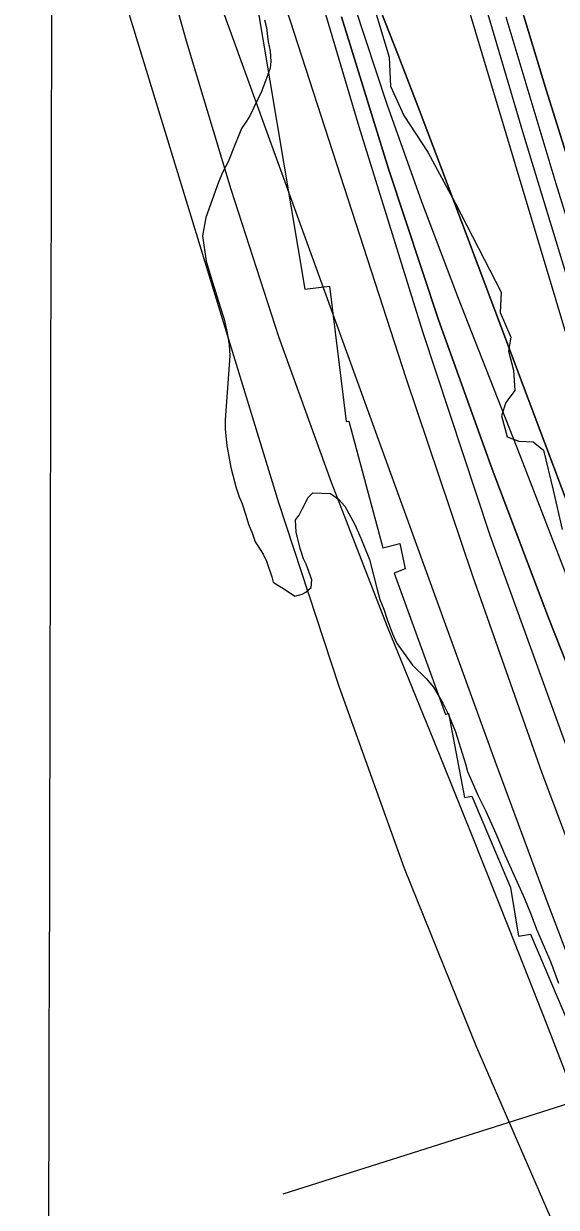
# Model space of a CAD drawing. Extents: x 3187622 to 3225504, y 800805 to 826213.
# Drawn here: x 3197048 to 3197377, y 819917 to 820650 of the extents above; entities that cross this region are included whole.
import ezdxf

# ---------------------------------------------------------------- set-up
doc = ezdxf.new("R2010")
doc.units = 0
for name, color, linetype in [('V-GRID-MAJR', 7, 'Continuous'), ('V-RIVR-EDGE', 7, 'Continuous'), ('V-RIVR-RANG', 7, 'Continuous'), ('V-RRAP-RVMT', 7, 'Continuous'), ('V-SITE-VEGE', 7, 'Continuous'), ('V-TOPO-DPTH', 7, 'Continuous'), ('V-TOPO-MAJR', 7, 'Continuous'), ('V-TOPO-MINR', 7, 'Continuous'), ('V-TOPO-WATR', 7, 'Continuous')]:
    doc.layers.add(name, color=color, linetype=linetype)

msp = doc.modelspace()

# ---------------------------------------------------------------- linework, layer by layer
at = {"layer": 'V-GRID-MAJR'}
msp.add_spline([(3197031.47, 806236.813), (3197045.574, 812297.071), (3197059.682, 818359.272), (3197073.789, 824421.511), (3197073.793, 824423.414)], degree=3, dxfattribs=at)
at = {"layer": 'V-RIVR-EDGE'}
msp.add_lwpolyline([(3197260.256051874, 820675.2258953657), (3197274.05176876, 820629.1157888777), (3197274.8770537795, 820611.2919015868), (3197283.090764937, 820593.0150656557), (3197297.813875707, 820570.3753419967), (3197315.122474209, 820538.6009622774), (3197343.241019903, 820483.7618558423), (3197342.7751733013, 820471.1573113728), (3197349.2577021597, 820455.9275104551), (3197347.932175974, 820447.2372043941), (3197350.945891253, 820435.4934143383), (3197351.784074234, 820422.8856453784), (3197346.1150072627, 820415.5101172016), (3197343.4865263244, 820407.2577121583), (3197346.931693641, 820394.2088176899), (3197354.3147456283, 820391.5824864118), (3197363.00720135, 820391.1263132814), (3197369.5144513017, 820385.8940724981), (3197375.538657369, 820361.1024628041), (3197381.1292617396, 820336.7466044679)], dxfattribs=at)
at = {"layer": 'V-RIVR-RANG'}
msp.add_line((3197208.464, 819925.7888), (3197995.7946, 820175.5615999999), dxfattribs=at)
at = {"layer": 'V-RRAP-RVMT'}
for p, q in [((3197185.879000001, 820699.834999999), (3197221.8100000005, 820485.599999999)), ((3197221.810000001, 820485.599999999), (3197237.043000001, 820487.356999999)), ((3197237.043000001, 820487.356999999), (3197247.393000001, 820403.6499999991)), ((3197247.393000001, 820403.6499999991), (3197249.110000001, 820403.8979999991)), ((3197249.110000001, 820403.8979999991), (3197270.114000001, 820325.4019999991)), ((3197270.114000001, 820325.4019999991), (3197280.674000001, 820328.1009999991)), ((3197280.674000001, 820328.1009999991), (3197283.909000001, 820312.5549999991)), ((3197283.909000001, 820312.5549999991), (3197276.979000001, 820309.8279999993)), ((3197276.979000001, 820309.8279999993), (3197308.779000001, 820222.434999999)), ((3197308.779000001, 820222.434999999), (3197310.671000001, 820223.2089999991)), ((3197310.671000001, 820223.2089999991), (3197320.500000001, 820171.015999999)), ((3197320.500000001, 820171.015999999), (3197325.108000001, 820171.871999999)), ((3197325.108000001, 820171.871999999), (3197349.133000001, 820115.346999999)), ((3197349.133000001, 820115.346999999), (3197354.103000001, 820085.1959999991)), ((3197354.103000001, 820085.1959999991), (3197361.416000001, 820086.337999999)), ((3197361.416000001, 820086.337999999), (3197397.6780000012, 820000.8849999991))]:
    msp.add_line(p, q, dxfattribs=at)
at = {"layer": 'V-SITE-VEGE'}
for p, q in [((3197196.877, 820652.322), (3197198.134, 820647.485)), ((3197198.134, 820647.485), (3197198.573, 820643.849)), ((3197198.573, 820643.849), (3197199.0270000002, 820638.598)), ((3197199.0270000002, 820638.598), (3197200.293, 820632.9500000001)), ((3197200.293, 820632.9500000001), (3197200.758, 820626.487)), ((3197200.758, 820626.487), (3197200.3910000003, 820622.442)), ((3197199.607, 820620.009), (3197195.271, 820608.245)), ((3197200.3910000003, 820622.442), (3197199.607, 820620.009)), ((3197195.271, 820608.245), (3197187.739, 820592.809)), ((3197185.7460000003, 820589.557), (3197182.553, 820585.082)), ((3197187.739, 820592.809), (3197185.7460000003, 820589.557)), ((3197180.583, 820579.806), (3197178.602, 820575.3419999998)), ((3197182.553, 820585.082), (3197180.583, 820579.806)), ((3197178.602, 820575.3419999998), (3197174.261, 820564.383)), ((3197171.0840000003, 820558.29), (3197168.315, 820551.7980000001)), ((3197174.261, 820564.383), (3197171.0840000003, 820558.29)), ((3197168.315, 820551.7980000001), (3197160.437, 820529.893)), ((3197160.437, 820529.893), (3197158.524, 820518.555)), ((3197158.524, 820518.555), (3197160.693, 820502.81)), ((3197160.693, 820502.81), (3197163.613, 820493.135)), ((3197163.613, 820493.135), (3197169.45, 820474.5970000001)), ((3197169.45, 820474.5970000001), (3197171.946, 820466.937)), ((3197171.946, 820466.937), (3197173.644, 820458.46)), ((3197173.644, 820458.46), (3197174.926, 820451.198)), ((3197174.926, 820451.198), (3197175.395, 820444.331)), ((3197175.395, 820444.331), (3197172.536, 820404.686)), ((3197172.536, 820404.686), (3197172.59, 820399.027)), ((3197172.59, 820399.027), (3197173.4930000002, 820388.929)), ((3197173.4930000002, 820388.929), (3197176.049, 820375.209)), ((3197176.049, 820375.209), (3197179.401, 820362.71)), ((3197179.401, 820362.71), (3197181.0700000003, 820357.064)), ((3197223.927, 820356.66), (3197226.728, 820359.515)), ((3197226.728, 820359.515), (3197237.646, 820359.2160000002)), ((3197181.0700000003, 820357.064), (3197182.721, 820353.441)), ((3197182.721, 820353.441), (3197185.22, 820345.784)), ((3197220.353, 820349.755), (3197223.927, 820356.66)), ((3197237.646, 820359.216), (3197242.5330000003, 820355.6240000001)), ((3197242.5330000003, 820355.6240000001), (3197246.617, 820351.2170000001)), ((3197185.22, 820345.784), (3197186.8910000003, 820340.1410000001)), ((3197215.972, 820342.841), (3197218.3710000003, 820345.6929999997)), ((3197218.3710000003, 820345.6929999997), (3197220.353, 820349.755)), ((3197246.617, 820351.2170000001), (3197252.787, 820339.957)), ((3197186.8910000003, 820340.1410000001), (3197189.373, 820334.1)), ((3197216.449, 820335.165), (3197215.972, 820342.841)), ((3197252.787, 820339.957), (3197256.504, 820331.501)), ((3197189.373, 820334.1), (3197191.036, 820329.264)), ((3197218.971, 820325.082), (3197216.449, 820335.165)), ((3197256.504, 820331.501), (3197261.886, 820318.211)), ((3197191.036, 820329.264), (3197192.271, 820327.255)), ((3197192.271, 820327.255), (3197195.9590000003, 820321.6290000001)), ((3197221.051, 820318.635), (3197218.971, 820325.082)), ((3197195.9590000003, 820321.6290000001), (3197198.024, 820317.204)), ((3197198.024, 820317.204), (3197201.348, 820307.531)), ((3197222.7, 820315.416), (3197221.051, 820318.635)), ((3197226.028, 820305.743), (3197222.7, 820315.416)), ((3197261.886, 820318.211), (3197266.509, 820299.658)), ((3197201.348, 820307.531), (3197202.187, 820304.305)), ((3197202.187, 820304.305), (3197205.036, 820302.313)), ((3197205.036, 820302.313), (3197208.694, 820300.322)), ((3197222.458, 820298.03), (3197225.665, 820300.8910000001)), ((3197225.665, 820300.8910000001), (3197226.028, 820305.743)), ((3197208.694, 820300.322), (3197215.61, 820295.54)), ((3197215.61, 820295.54), (3197220.046, 820296.7930000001)), ((3197220.046, 820296.7930000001), (3197222.458, 820298.03)), ((3197266.509, 820299.658), (3197268.182, 820293.611)), ((3197268.182, 820293.611), (3197270.664, 820287.569)), ((3197270.664, 820287.569), (3197272.747, 820281.122)), ((3197272.747, 820281.122), (3197276.0670000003, 820272.2579999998)), ((3197276.0670000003, 820272.2579999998), (3197278.545, 820266.622)), ((3197278.545, 820266.622), (3197288.375, 820252.97)), ((3197288.375, 820252.97), (3197296.944, 820244.563)), ((3197296.944, 820244.563), (3197301.4390000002, 820239.349)), ((3197301.4390000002, 820239.349), (3197307.194, 820229.2969999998)), ((3197307.194, 820229.2969999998), (3197310.49, 820222.861)), ((3197310.49, 820222.861), (3197315.042, 820211.584)), ((3197315.042, 820211.584), (3197321.295, 820191.837)), ((3197321.295, 820191.837), (3197322.552, 820186.996)), ((3197322.552, 820186.996), (3197329.161, 820172.101)), ((3197329.161, 820172.101), (3197333.7, 820162.442)), ((3197333.7, 820162.442), (3197339.893, 820148.756)), ((3197339.893, 820148.756), (3197345.682, 820135.0650000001)), ((3197345.682, 820135.0650000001), (3197357.653, 820108.496)), ((3197357.653, 820108.496), (3197361.794, 820098.43)), ((3197361.794, 820098.43), (3197365.112, 820089.569)), ((3197365.112, 820089.569), (3197373.791, 820069.437)), ((3197373.791, 820069.437), (3197378.77, 820056.143))]:
    msp.add_line(p, q, dxfattribs=at)
at = {"layer": 'V-TOPO-DPTH'}
for points in [[(3197285.440291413, 820823.4266761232), (3197357.1005262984, 820581.1051149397), (3197399.501034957, 820442.4887757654), (3197443.611118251, 820304.4362793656), (3197490.285563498, 820167.2295471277), (3197538.6695833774, 820030.5866576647), (3197637.9684557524, 819758.2449352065), (3197642.100502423, 819747.2975902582), (3197646.395464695, 819736.4166858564), (3197650.934800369, 819725.6354422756), (3197655.6370516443, 819714.9206392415), (3197745.2031582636, 819516.9315051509), (3197796.2522975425, 819408.0034633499), (3197849.2202400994, 819300.0490489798), (3197905.066387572, 819193.5550757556), (3197962.831338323, 819088.0347299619), (3198136.1651529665, 818781.2529607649)], [(3197285.440291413, 820823.4266761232), (3197357.1005262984, 820581.1051149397), (3197399.501034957, 820442.4887757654), (3197443.611118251, 820304.4362793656), (3197490.285563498, 820167.2295471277), (3197538.6695833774, 820030.5866576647), (3197637.9684557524, 819758.2449352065), (3197642.100502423, 819747.2975902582), (3197646.395464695, 819736.4166858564), (3197650.934800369, 819725.6354422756), (3197655.6370516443, 819714.9206392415), (3197745.2031582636, 819516.9315051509), (3197796.2522975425, 819408.0034633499), (3197849.2202400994, 819300.0490489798), (3197905.066387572, 819193.5550757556), (3197962.831338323, 819088.0347299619), (3198136.1651529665, 818781.2529607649)], [(3198048.823680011, 818988.411412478), (3198034.406640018, 819014.0778720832), (3197827.259624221, 819387.3339956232), (3197796.243972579, 819444.8439062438), (3197766.165778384, 819502.8258736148), (3197737.493770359, 819561.5159261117), (3197709.7592197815, 819620.6780353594), (3197661.116204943, 819727.7817516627), (3197658.5067435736, 819733.7853613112), (3197656.029680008, 819739.8406300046), (3197653.7512131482, 819745.9733872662), (3197651.6051440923, 819752.1578035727), (3197411.3191874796, 820482.8402878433), (3197390.9948277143, 820545.8491786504), (3197371.150011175, 820609.005759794), (3197352.0245094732, 820672.3838764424)], [(3197352.0245094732, 820672.3838764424), (3197371.150011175, 820609.005759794), (3197390.9948277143, 820545.8491786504), (3197411.3191874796, 820482.8402878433), (3197651.6051440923, 819752.1578035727), (3197653.7512131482, 819745.9733872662), (3197656.029680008, 819739.8406300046), (3197658.5067435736, 819733.7853613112), (3197661.116204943, 819727.7817516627), (3197709.7592197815, 819620.6780353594), (3197737.493770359, 819561.5159261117), (3197766.165778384, 819502.8258736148), (3197796.243972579, 819444.8439062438), (3197827.259624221, 819387.3339956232), (3198034.406640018, 819014.0778720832), (3198048.823680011, 818988.411412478)], [(3198087.352261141, 818795.6974675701), (3198024.6921706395, 818907.2253278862), (3197981.7052672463, 818985.8031788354), (3197939.918205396, 819064.9969075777), (3197899.9309058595, 819145.1144530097), (3197861.143447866, 819225.8478762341), (3197645.018157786, 819689.0333527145), (3197635.8169049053, 819709.2029558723), (3197626.8485149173, 819729.4732059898), (3197618.2294192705, 819749.8944265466), (3197609.8431865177, 819770.4162940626), (3197560.4638103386, 819894.2780896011), (3197527.811632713, 819976.9027712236), (3197495.491396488, 820059.6559482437), (3197463.669072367, 820142.6018683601), (3197432.1786896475, 820225.6762838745), (3197318.8107751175, 820527.4840718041), (3197305.8293793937, 820561.8127832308), (3197292.747173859, 820596.1027789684), (3197279.513753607, 820630.3347011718), (3197266.179523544, 820664.5279076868)], [(3197266.179523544, 820664.5279076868), (3197279.513753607, 820630.3347011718), (3197292.747173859, 820596.1027789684), (3197305.8293793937, 820561.8127832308), (3197318.8107751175, 820527.4840718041), (3197432.1786896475, 820225.6762838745), (3197463.669072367, 820142.6018683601), (3197495.491396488, 820059.6559482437), (3197527.811632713, 819976.9027712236), (3197560.4638103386, 819894.2780896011), (3197609.8431865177, 819770.4162940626), (3197618.2294192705, 819749.8944265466), (3197626.8485149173, 819729.4732059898), (3197635.8169049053, 819709.2029558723), (3197645.018157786, 819689.0333527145), (3197861.143447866, 819225.8478762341), (3197899.9309058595, 819145.1144530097), (3197939.918205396, 819064.9969075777), (3197981.7052672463, 818985.8031788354), (3198024.6921706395, 818907.2253278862), (3198087.352261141, 818795.6974675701)], [(3198037.181607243, 818806.5631977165), (3198029.7291659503, 818821.6750638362), (3197624.202556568, 819659.6561140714), (3197610.2171165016, 819689.1079229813), (3197596.5236946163, 819718.6922881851), (3197583.268300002, 819748.4754878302), (3197570.304923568, 819778.3912437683), (3197557.744200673, 819808.4800514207), (3197545.4281004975, 819838.6669381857), (3197533.4789344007, 819869.0009436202), (3197521.774391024, 819899.4330281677), (3197508.8983208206, 819933.5266538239), (3197490.828393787, 819981.03626994), (3197472.610636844, 820028.4887347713), (3197454.1711350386, 820075.8554726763), (3197435.5838033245, 820123.1650592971), (3197372.6721197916, 820282.1978774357), (3197337.7165281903, 820374.1522506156), (3197304.4249675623, 820466.6802305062), (3197273.6294533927, 820560.0686204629), (3197244.4979701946, 820654.0306171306)]]:
    msp.add_lwpolyline(points, dxfattribs=at)
at = {"layer": 'V-TOPO-MAJR'}
msp.add_lwpolyline([(3197169.422397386, 820662.3291373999), (3197339.4274428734, 820193.6932356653), (3197370.3069035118, 820110.1952204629), (3197401.875181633, 820026.9633746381), (3197434.4766859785, 819944.1307828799), (3197467.7670078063, 819861.5643604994), (3197519.874590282, 819734.6109011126), (3197527.7891896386, 819715.7925934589), (3197535.918667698, 819697.069801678), (3197544.37046381, 819678.4902837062), (3197553.0371386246, 819660.0062816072), (3197671.606564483, 819412.7077734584), (3197729.1123582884, 819294.2925885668), (3197787.403690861, 819176.2702842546), (3197846.8733315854, 819058.8373008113), (3197907.1285110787, 818941.7971979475), (3198007.945947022, 818748.3536650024), (3198018.4947884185, 818728.3917585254), (3198029.194369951, 818708.51209546), (3198040.12006169, 818688.7557975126)], dxfattribs=at)
at = {"layer": 'V-TOPO-MINR'}
for points in [[(3197285.440291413, 820823.4266761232), (3197357.1005262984, 820581.1051149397), (3197399.501034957, 820442.4887757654), (3197443.611118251, 820304.4362793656), (3197490.285563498, 820167.2295471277), (3197538.6695833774, 820030.5866576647), (3197637.9684557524, 819758.2449352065), (3197642.100502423, 819747.2975902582), (3197646.395464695, 819736.4166858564), (3197650.934800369, 819725.6354422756), (3197655.6370516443, 819714.9206392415), (3197745.2031582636, 819516.9315051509), (3197796.2522975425, 819408.0034633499), (3197849.2202400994, 819300.0490489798), (3197905.066387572, 819193.5550757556), (3197962.831338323, 819088.0347299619), (3198136.1651529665, 818781.2529607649)], [(3197189.4882189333, 820808.2603896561), (3197255.259165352, 820586.1935023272), (3197294.682730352, 820459.4052373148), (3197336.3664081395, 820333.3986711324), (3197381.440255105, 820208.5646531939), (3197428.774214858, 820084.5123340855), (3197555.1744979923, 819766.2294692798)], [(3197277.791066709, 820810.7815217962), (3197401.7301550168, 820396.8851918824), (3197436.710976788, 820284.8015245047), (3197473.404666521, 820173.3036008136), (3197512.6676581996, 820062.6842926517), (3197553.6435178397, 819952.6507281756), (3197626.7574466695, 819763.0523326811), (3197632.5956628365, 819748.3138308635), (3197638.6111800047, 819733.6499553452), (3197644.8926486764, 819719.0980192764), (3197651.35141835, 819704.6207095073), (3197787.7614187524, 819406.1900875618), (3197839.850997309, 819296.0022662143), (3197893.8015268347, 819186.7634865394), (3197950.543482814, 819078.9482693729), (3198009.146389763, 818972.0820938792), (3198113.192721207, 818788.003390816)], [(3197101.673241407, 820805.6555929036), (3197148.439499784, 820639.2483880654), (3197175.937061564, 820547.4025935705), (3197205.479195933, 820456.2579366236), (3197238.088189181, 820366.1649859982), (3197272.741755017, 820276.7731729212), (3197301.377342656, 820206.4605395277), (3197324.960641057, 820148.0509559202), (3197348.308964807, 820089.5484127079), (3197371.3048265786, 820030.9064300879), (3197394.065713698, 819972.1714878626), (3197406.768788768, 819939.0959079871), (3197423.182296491, 819896.9012945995), (3197439.8363017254, 819854.8030173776), (3197456.8510532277, 819812.8492444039), (3197474.10630224, 819770.9918075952), (3197482.4570465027, 819750.9789471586), (3197495.9975269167, 819719.3270411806), (3197509.9113311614, 819687.844125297), (3197524.385121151, 819656.6146945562), (3197539.23223497, 819625.5542539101), (3197844.870512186, 819000.5593655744), (3197870.2317501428, 818949.2293854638)], [(3197172.148922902, 820777.1842443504), (3197284.371540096, 820430.7930389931), (3197325.5572133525, 820308.1991125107), (3197368.491882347, 820186.24222389), (3197414.0500449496, 820065.2408920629), (3197461.357203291, 819944.8765980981), (3197552.512612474, 819720.1093209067), (3197555.612544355, 819712.6319402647), (3197558.788853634, 819705.1878483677), (3197562.079729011, 819697.7936895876), (3197565.446981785, 819690.4328195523), (3197615.3905517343, 819583.4468934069), (3197644.1284698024, 819522.7854183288), (3197673.32167341, 819462.3470471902), (3197703.1978053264, 819402.2433319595), (3197733.529222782, 819342.3627206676), (3198044.8062183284, 818736.3781025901)], [(3197078.815819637, 820767.5288861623), (3197205.547110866, 820353.5505325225), (3197242.8608821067, 820239.8725382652), (3197283.164794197, 820127.33364572), (3197327.953917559, 820016.5034057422), (3197375.7331817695, 819906.8122674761)], [(3197352.0245094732, 820672.3838764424), (3197371.150011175, 820609.005759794), (3197390.9948277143, 820545.8491786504), (3197411.3191874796, 820482.8402878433), (3197651.6051440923, 819752.1578035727), (3197653.7512131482, 819745.9733872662), (3197656.029680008, 819739.8406300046), (3197658.5067435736, 819733.7853613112), (3197661.116204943, 819727.7817516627), (3197709.7592197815, 819620.6780353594), (3197737.493770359, 819561.5159261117), (3197766.165778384, 819502.8258736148), (3197796.243972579, 819444.8439062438), (3197827.259624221, 819387.3339956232), (3198034.406640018, 819014.0778720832), (3198048.823680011, 818988.411412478)], [(3197252.47689589, 820660.7220914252), (3197272.476519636, 820599.9772543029), (3197294.0755540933, 820539.7825543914), (3197316.7408623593, 820479.9546126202), (3197326.875073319, 820454.2361728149), (3197355.243467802, 820381.760939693), (3197383.391845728, 820309.2009296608), (3197411.2101988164, 820236.5137542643), (3197438.8085353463, 820163.7418019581), (3197476.9290593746, 820062.5316946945), (3197498.5910845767, 820005.796731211), (3197520.5931776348, 819949.1957299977), (3197543.105372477, 819892.7956721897), (3197565.957635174, 819836.5295766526), (3197589.606528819, 819779.0477043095), (3197601.107591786, 819751.7197019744), (3197612.8993446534, 819724.5205109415), (3197625.127132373, 819697.514536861), (3197637.6456099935, 819670.6373740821), (3197941.3629063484, 819032.0302454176), (3197965.335473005, 818982.8171994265), (3197989.915127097, 818933.9164505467), (3198015.40541234, 818885.4841473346), (3198041.5027850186, 818837.3641412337)], [(3197244.4979701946, 820654.0306171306), (3197273.6294533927, 820560.0686204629), (3197304.4249675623, 820466.6802305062), (3197337.7165281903, 820374.1522506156), (3197372.6721197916, 820282.1978774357), (3197435.5838033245, 820123.1650592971), (3197454.1711350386, 820075.8554726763), (3197472.610636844, 820028.4887347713), (3197490.828393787, 819981.03626994), (3197508.8983208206, 819933.5266538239), (3197521.774391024, 819899.4330281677), (3197533.4789344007, 819869.0009436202), (3197545.4281004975, 819838.6669381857), (3197557.744200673, 819808.4800514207), (3197570.304923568, 819778.3912437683), (3197583.268300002, 819748.4754878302), (3197596.5236946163, 819718.6922881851), (3197610.2171165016, 819689.1079229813), (3197624.202556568, 819659.6561140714), (3198029.7291659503, 818821.6750638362), (3198037.181607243, 818806.5631977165)], [(3197346.2284966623, 820654.1514218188), (3197377.1623438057, 820550.8698012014), (3197409.079219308, 820447.9006350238), (3197442.470637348, 820345.4001505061), (3197476.8450837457, 820243.2121204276), (3197644.8982876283, 819755.2424368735), (3197647.990826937, 819746.659492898), (3197651.243285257, 819738.1402103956), (3197654.7356220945, 819729.7164201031), (3197658.3878779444, 819721.3562912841), (3197726.540441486, 819571.1862484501), (3197765.430182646, 819488.3157482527), (3197805.705897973, 819406.1466152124), (3197848.0605745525, 819325.029532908), (3197891.8012253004, 819244.613817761), (3198154.567622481, 818775.8481834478)]]:
    msp.add_lwpolyline(points, dxfattribs=at)
at = {"layer": 'V-TOPO-WATR'}
msp.add_lwpolyline([(3197266.179523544, 820664.5279076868), (3197279.513753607, 820630.3347011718), (3197292.747173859, 820596.1027789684), (3197305.8293793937, 820561.8127832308), (3197318.8107751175, 820527.4840718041), (3197432.1786896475, 820225.6762838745), (3197463.669072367, 820142.6018683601), (3197495.491396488, 820059.6559482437), (3197527.811632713, 819976.9027712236), (3197560.4638103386, 819894.2780896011), (3197609.8431865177, 819770.4162940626), (3197618.2294192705, 819749.8944265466), (3197626.8485149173, 819729.4732059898), (3197635.8169049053, 819709.2029558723), (3197645.018157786, 819689.0333527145), (3197861.143447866, 819225.8478762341), (3197899.9309058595, 819145.1144530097), (3197939.918205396, 819064.9969075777), (3197981.7052672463, 818985.8031788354), (3198024.6921706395, 818907.2253278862), (3198087.352261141, 818795.6974675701)], dxfattribs=at)

doc.saveas('drawing.dxf')
